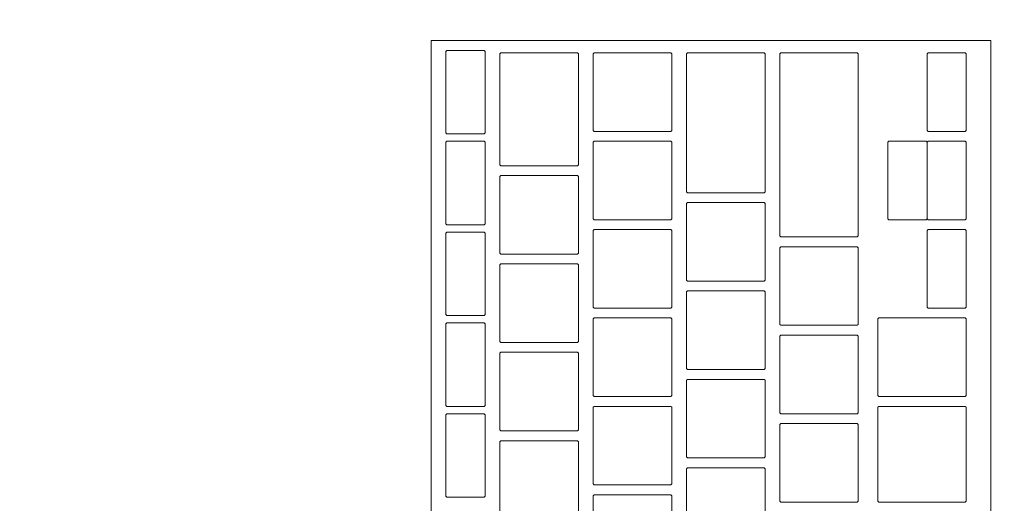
# Model space of a CAD drawing. Header units: metres. Extents: x -4 to 100, y -11 to 17.
# Tile 324 of 656: x 18.9061 to 19.1066, y 11.9946 to 12.0931. Entities that reach past the tile are written whole.
import ezdxf

# ---------------------------------------------------------------- set-up
doc = ezdxf.new("R2010")
doc.units = ezdxf.units.M
doc.header["$MEASUREMENT"] = 0
doc.linetypes.add('Wipeout_Contour', pattern=[1, 0, -1])
doc.layers.add('152 - Bemaßung_ Beschriftung.Ausbau', color=7, linetype='Continuous')
doc.layers.add('701 - Einrichtung.Möbel', color=7, linetype='Continuous')
doc.styles.add('ERSTELLTER_STIL_2', font='txt')
doc.dimstyles.new('ERSTELLTER_STIL__5', dxfattribs={"dimtxt": 0.1, "dimasz": 0.0532, "dimexe": 0.18, "dimexo": 0.0625, "dimgap": 0, "dimtad": 1, "dimtih": 1, "dimtoh": 1, "dimzin": 0, "dimdsep": 46, "dimtxsty": 'ERSTELLTER_STIL_2', "dimblk": 'ARROWHEAD_2', "dimblk1": 'ARROWHEAD_2', "dimblk2": 'ARROWHEAD_2', "dimcen": 0.09, "dimse1": 1, "dimse2": 1, "dimclrd": 7, "dimclre": 7, "dimclrt": 7, "dimazin": 0, "dimtfac": 1, "dimtdec": 4, "dimtmove": 0, "dimatfit": 3, "dimfxl": 1, "dimtolj": 1, "dimtzin": 0, "dimarcsym": 0})

# ---------------------------------------------------------------- blocks, each defined once
blk = doc.blocks.new('*D328')
at = {"layer": '152 - Bemaßung_ Beschriftung.Ausbau', "color": 7, "linetype": 'Continuous', "lineweight": 5}
for p, q in [((18.59998, 15.3025), (18.59998, 15.4075)), ((18.62018, 15.39), (18.57977, 15.32)), ((22.07017, 15.39), (22.02975, 15.32)), ((18.46998, 15.355), (18.59998, 15.355)), ((18.59998, 15.355), (22.04996, 15.355))]:
    blk.add_line(p, q, dxfattribs=at)
at = {"layer": '152 - Bemaßung_ Beschriftung.Ausbau', "color": 7, "lineweight": 5, "char_height": 0.1, "attachment_point": 7, "style": 'ERSTELLTER_STIL_2'}
for s, insert in [('\\A1;{\\pql;\\fArial|b0|i0|c0|p38;3,45}', (20.11605, 15.375)), ('\\A1;{\\pql;\\fArial|b0|i0|c0|p38;15}', (21.87796, 15.375))]:
    blk.add_mtext(s, dxfattribs=dict(at, insert=insert))
blk = doc.blocks.new('ARROWHEAD_2')
at = {"color": 0, "linetype": 'Continuous', "lineweight": 0}
for p, q in [((-0.3781, -0.655), (0.3781, 0.655)), ((0, 0), (-1, 0))]:
    blk.add_line(p, q, dxfattribs=at)

msp = doc.modelspace()

# ---------------------------------------------------------------- wipeouts: each hides what was drawn before it
at = {"color": 254, "linetype": 'Wipeout_Contour', "lineweight": 0, "ltscale": 136.956524}
msp.add_wipeout([(18.59998, 10.68998), (20.79997, 10.68998), (20.79997, 11.48998), (19.39998, 11.48998), (19.39998, 12.68998), (18.59998, 12.68998)], dxfattribs=at).dxf.layer = '701 - Einrichtung.Möbel'

# ---------------------------------------------------------------- next in the draw order: wipeouts: each hides what was drawn before it
at = {"color": 254, "linetype": 'Wipeout_Contour', "lineweight": 0, "ltscale": 89.973546}
msp.add_wipeout([(19.10389, 11.82684), (19.10389, 12.08884), (18.98989, 12.08884), (18.98989, 11.82684)], dxfattribs=at).dxf.layer = '701 - Einrichtung.Möbel'

# ---------------------------------------------------------------- next in the draw order: linework, layer by layer
at = {"layer": '701 - Einrichtung.Möbel', "color": 7, "linetype": 'Continuous', "lineweight": 5, "flags": 128}
msp.add_lwpolyline([(19.10389, 11.82684), (19.10389, 12.08884), (18.98989, 12.08884), (18.98989, 11.82684)], close=True, dxfattribs=at)

# ---------------------------------------------------------------- next in the draw order: wipeouts: each hides what was drawn before it
at = {"color": 254, "linetype": 'Wipeout_Contour', "lineweight": 0, "ltscale": 202.229741}
msp.add_wipeout([(19.00089, 12.07834), (19.00089, 12.08664), (19.00069, 12.08684), (18.99309, 12.08684), (18.99289, 12.08664), (18.99289, 12.07004), (18.99309, 12.06984), (19.00069, 12.06984), (19.00089, 12.07004)], dxfattribs=at).dxf.layer = '701 - Einrichtung.Möbel'
at = {"color": 254, "linetype": 'Wipeout_Contour', "lineweight": 0, "ltscale": 202.330345}
msp.add_wipeout([(19.01989, 12.07484), (19.01989, 12.08614), (19.01969, 12.08634), (19.00409, 12.08634), (19.00389, 12.08614), (19.00389, 12.06354), (19.00409, 12.06334), (19.01969, 12.06334), (19.01989, 12.06354)], dxfattribs=at).dxf.layer = '701 - Einrichtung.Möbel'
at = {"color": 254, "linetype": 'Wipeout_Contour', "lineweight": 0, "ltscale": 202.49109}
msp.add_wipeout([(19.03889, 12.07834), (19.03889, 12.08614), (19.03869, 12.08634), (19.02309, 12.08634), (19.02289, 12.08614), (19.02289, 12.07054), (19.02309, 12.07034), (19.03869, 12.07034), (19.03889, 12.07054)], dxfattribs=at).dxf.layer = '701 - Einrichtung.Möbel'
at = {"color": 254, "linetype": 'Wipeout_Contour', "lineweight": 0, "ltscale": 202.605765}
msp.add_wipeout([(19.05789, 12.07209), (19.05789, 12.08614), (19.05769, 12.08634), (19.04209, 12.08634), (19.04189, 12.08614), (19.04189, 12.05804), (19.04209, 12.05784), (19.05769, 12.05784), (19.05789, 12.05804)], dxfattribs=at).dxf.layer = '701 - Einrichtung.Möbel'
at = {"color": 254, "linetype": 'Wipeout_Contour', "lineweight": 0, "ltscale": 202.728672}
msp.add_wipeout([(19.07689, 12.06759), (19.07689, 12.08614), (19.07669, 12.08634), (19.06109, 12.08634), (19.06089, 12.08614), (19.06089, 12.04904), (19.06109, 12.04884), (19.07669, 12.04884), (19.07689, 12.04904)], dxfattribs=at).dxf.layer = '701 - Einrichtung.Möbel'
at = {"color": 254, "linetype": 'Wipeout_Contour', "lineweight": 0, "ltscale": 202.973735}
msp.add_wipeout([(19.09889, 12.07834), (19.09889, 12.08614), (19.09869, 12.08634), (19.09109, 12.08634), (19.09089, 12.08614), (19.09089, 12.07054), (19.09109, 12.07034), (19.09869, 12.07034), (19.09889, 12.07054)], dxfattribs=at).dxf.layer = '701 - Einrichtung.Möbel'
at = {"color": 254, "linetype": 'Wipeout_Contour', "lineweight": 0, "ltscale": 202.140289}
msp.add_wipeout([(19.00089, 12.05984), (19.00089, 12.06814), (19.00069, 12.06834), (18.99309, 12.06834), (18.99289, 12.06814), (18.99289, 12.05154), (18.99309, 12.05134), (19.00069, 12.05134), (19.00089, 12.05154)], dxfattribs=at).dxf.layer = '701 - Einrichtung.Möbel'
at = {"color": 254, "linetype": 'Wipeout_Contour', "lineweight": 0, "ltscale": 202.404167}
msp.add_wipeout([(19.03889, 12.06034), (19.03889, 12.06814), (19.03869, 12.06834), (19.02309, 12.06834), (19.02289, 12.06814), (19.02289, 12.05254), (19.02309, 12.05234), (19.03869, 12.05234), (19.03889, 12.05254)], dxfattribs=at).dxf.layer = '701 - Einrichtung.Möbel'
at = {"color": 254, "linetype": 'Wipeout_Contour', "lineweight": 0, "ltscale": 202.887019}
msp.add_wipeout([(19.09889, 12.06034), (19.09889, 12.06814), (19.09869, 12.06834), (19.09109, 12.06834), (19.09089, 12.06814), (19.09089, 12.05254), (19.09109, 12.05234), (19.09869, 12.05234), (19.09889, 12.05254)], dxfattribs=at).dxf.layer = '701 - Einrichtung.Möbel'
at = {"color": 254, "linetype": 'Wipeout_Contour', "lineweight": 0, "ltscale": 202.226098}
msp.add_wipeout([(19.01989, 12.05334), (19.01989, 12.06114), (19.01969, 12.06134), (19.00409, 12.06134), (19.00389, 12.06114), (19.00389, 12.04554), (19.00409, 12.04534), (19.01969, 12.04534), (19.01989, 12.04554)], dxfattribs=at).dxf.layer = '701 - Einrichtung.Möbel'
at = {"color": 254, "linetype": 'Wipeout_Contour', "lineweight": 0, "ltscale": 202.488208}
msp.add_wipeout([(19.05789, 12.04784), (19.05789, 12.05564), (19.05769, 12.05584), (19.04209, 12.05584), (19.04189, 12.05564), (19.04189, 12.04004), (19.04209, 12.03984), (19.05769, 12.03984), (19.05789, 12.04004)], dxfattribs=at).dxf.layer = '701 - Einrichtung.Möbel'
at = {"color": 254, "linetype": 'Wipeout_Contour', "lineweight": 0, "ltscale": 202.317336}
msp.add_wipeout([(19.03889, 12.04234), (19.03889, 12.05014), (19.03869, 12.05034), (19.02309, 12.05034), (19.02289, 12.05014), (19.02289, 12.03454), (19.02309, 12.03434), (19.03869, 12.03434), (19.03889, 12.03454)], dxfattribs=at).dxf.layer = '701 - Einrichtung.Möbel'
at = {"color": 254, "linetype": 'Wipeout_Contour', "lineweight": 0, "ltscale": 202.800395}
msp.add_wipeout([(19.09889, 12.04234), (19.09889, 12.05014), (19.09869, 12.05034), (19.09109, 12.05034), (19.09089, 12.05014), (19.09089, 12.03454), (19.09109, 12.03434), (19.09869, 12.03434), (19.09889, 12.03454)], dxfattribs=at).dxf.layer = '701 - Einrichtung.Möbel'
at = {"color": 254, "linetype": 'Wipeout_Contour', "lineweight": 0, "ltscale": 202.050935}
msp.add_wipeout([(19.00089, 12.04134), (19.00089, 12.04964), (19.00069, 12.04984), (18.99309, 12.04984), (18.99289, 12.04964), (18.99289, 12.03304), (18.99309, 12.03284), (19.00069, 12.03284), (19.00089, 12.03304)], dxfattribs=at).dxf.layer = '701 - Einrichtung.Möbel'
at = {"color": 254, "linetype": 'Wipeout_Contour', "lineweight": 0, "ltscale": 202.589267}
msp.add_wipeout([(19.07689, 12.03884), (19.07689, 12.04664), (19.07669, 12.04684), (19.06109, 12.04684), (19.06089, 12.04664), (19.06089, 12.03104), (19.06109, 12.03084), (19.07669, 12.03084), (19.07689, 12.03104)], dxfattribs=at).dxf.layer = '701 - Einrichtung.Möbel'
at = {"color": 254, "linetype": 'Wipeout_Contour', "lineweight": 0, "ltscale": 202.139242}
msp.add_wipeout([(19.01989, 12.03534), (19.01989, 12.04314), (19.01969, 12.04334), (19.00409, 12.04334), (19.00389, 12.04314), (19.00389, 12.02754), (19.00409, 12.02734), (19.01969, 12.02734), (19.01989, 12.02754)], dxfattribs=at).dxf.layer = '701 - Einrichtung.Möbel'
at = {"color": 254, "linetype": 'Wipeout_Contour', "lineweight": 0, "ltscale": 202.401503}
msp.add_wipeout([(19.05789, 12.02984), (19.05789, 12.03764), (19.05769, 12.03784), (19.04209, 12.03784), (19.04189, 12.03764), (19.04189, 12.02204), (19.04209, 12.02184), (19.05769, 12.02184), (19.05789, 12.02204)], dxfattribs=at).dxf.layer = '701 - Einrichtung.Möbel'
at = {"color": 254, "linetype": 'Wipeout_Contour', "lineweight": 0, "ltscale": 202.230597}
msp.add_wipeout([(19.03889, 12.02434), (19.03889, 12.03214), (19.03869, 12.03234), (19.02309, 12.03234), (19.02289, 12.03214), (19.02289, 12.01654), (19.02309, 12.01634), (19.03869, 12.01634), (19.03889, 12.01654)], dxfattribs=at).dxf.layer = '701 - Einrichtung.Möbel'
at = {"color": 254, "linetype": 'Wipeout_Contour', "lineweight": 0, "ltscale": 202.680039}
msp.add_wipeout([(19.09889, 12.02434), (19.09889, 12.03214), (19.09869, 12.03234), (19.08109, 12.03234), (19.08089, 12.03214), (19.08089, 12.01654), (19.08109, 12.01634), (19.09869, 12.01634), (19.09889, 12.01654)], dxfattribs=at).dxf.layer = '701 - Einrichtung.Möbel'
at = {"color": 254, "linetype": 'Wipeout_Contour', "lineweight": 0, "ltscale": 201.961678}
msp.add_wipeout([(19.00089, 12.02284), (19.00089, 12.03114), (19.00069, 12.03134), (18.99309, 12.03134), (18.99289, 12.03114), (18.99289, 12.01454), (18.99309, 12.01434), (19.00069, 12.01434), (19.00089, 12.01454)], dxfattribs=at).dxf.layer = '701 - Einrichtung.Möbel'
at = {"color": 254, "linetype": 'Wipeout_Contour', "lineweight": 0, "ltscale": 202.50267}
msp.add_wipeout([(19.07689, 12.02084), (19.07689, 12.02864), (19.07669, 12.02884), (19.06109, 12.02884), (19.06089, 12.02864), (19.06089, 12.01304), (19.06109, 12.01284), (19.07669, 12.01284), (19.07689, 12.01304)], dxfattribs=at).dxf.layer = '701 - Einrichtung.Möbel'
at = {"color": 254, "linetype": 'Wipeout_Contour', "lineweight": 0, "ltscale": 202.052477}
msp.add_wipeout([(19.01989, 12.01734), (19.01989, 12.02514), (19.01969, 12.02534), (19.00409, 12.02534), (19.00389, 12.02514), (19.00389, 12.00954), (19.00409, 12.00934), (19.01969, 12.00934), (19.01989, 12.00954)], dxfattribs=at).dxf.layer = '701 - Einrichtung.Möbel'
at = {"color": 254, "linetype": 'Wipeout_Contour', "lineweight": 0, "ltscale": 202.314891}
msp.add_wipeout([(19.05789, 12.01184), (19.05789, 12.01964), (19.05769, 12.01984), (19.04209, 12.01984), (19.04189, 12.01964), (19.04189, 12.00404), (19.04209, 12.00384), (19.05769, 12.00384), (19.05789, 12.00404)], dxfattribs=at).dxf.layer = '701 - Einrichtung.Möbel'
at = {"color": 254, "linetype": 'Wipeout_Contour', "lineweight": 0, "ltscale": 202.143952}
msp.add_wipeout([(19.03889, 12.00634), (19.03889, 12.01414), (19.03869, 12.01434), (19.02309, 12.01434), (19.02289, 12.01414), (19.02289, 11.99854), (19.02309, 11.99834), (19.03869, 11.99834), (19.03889, 11.99854)], dxfattribs=at).dxf.layer = '701 - Einrichtung.Möbel'
at = {"color": 254, "linetype": 'Wipeout_Contour', "lineweight": 0, "ltscale": 202.585397}
msp.add_wipeout([(19.09889, 12.00459), (19.09889, 12.01414), (19.09869, 12.01434), (19.08109, 12.01434), (19.08089, 12.01414), (19.08089, 11.99504), (19.08109, 11.99484), (19.09869, 11.99484), (19.09889, 11.99504)], dxfattribs=at).dxf.layer = '701 - Einrichtung.Möbel'
at = {"color": 254, "linetype": 'Wipeout_Contour', "lineweight": 0, "ltscale": 201.87252}
msp.add_wipeout([(19.00089, 12.00434), (19.00089, 12.01264), (19.00069, 12.01284), (18.99309, 12.01284), (18.99289, 12.01264), (18.99289, 11.99604), (18.99309, 11.99584), (19.00069, 11.99584), (19.00089, 11.99604)], dxfattribs=at).dxf.layer = '701 - Einrichtung.Möbel'
at = {"color": 254, "linetype": 'Wipeout_Contour', "lineweight": 0, "ltscale": 202.416166}
msp.add_wipeout([(19.07689, 12.00284), (19.07689, 12.01064), (19.07669, 12.01084), (19.06109, 12.01084), (19.06089, 12.01064), (19.06089, 11.99504), (19.06109, 11.99484), (19.07669, 11.99484), (19.07689, 11.99504)], dxfattribs=at).dxf.layer = '701 - Einrichtung.Möbel'
at = {"color": 254, "linetype": 'Wipeout_Contour', "lineweight": 0, "ltscale": 201.965805}
msp.add_wipeout([(19.01989, 11.99934), (19.01989, 12.00714), (19.01969, 12.00734), (19.00409, 12.00734), (19.00389, 12.00714), (19.00389, 11.99154), (19.00409, 11.99134), (19.01969, 11.99134), (19.01989, 11.99154)], dxfattribs=at).dxf.layer = '701 - Einrichtung.Möbel'
at = {"color": 254, "linetype": 'Wipeout_Contour', "lineweight": 0, "ltscale": 202.228371}
msp.add_wipeout([(19.05789, 11.99384), (19.05789, 12.00164), (19.05769, 12.00184), (19.04209, 12.00184), (19.04189, 12.00164), (19.04189, 11.98604), (19.04209, 11.98584), (19.05769, 11.98584), (19.05789, 11.98604)], dxfattribs=at).dxf.layer = '701 - Einrichtung.Möbel'
at = {"color": 254, "linetype": 'Wipeout_Contour', "lineweight": 0, "ltscale": 202.057398}
msp.add_wipeout([(19.03889, 11.98834), (19.03889, 11.99614), (19.03869, 11.99634), (19.02309, 11.99634), (19.02289, 11.99614), (19.02289, 11.98054), (19.02309, 11.98034), (19.03869, 11.98034), (19.03889, 11.98054)], dxfattribs=at).dxf.layer = '701 - Einrichtung.Möbel'

# ---------------------------------------------------------------- next in the draw order: linework, layer by layer
at = {"layer": '701 - Einrichtung.Möbel', "color": 7, "linetype": 'Continuous', "lineweight": 5, "flags": 128}
for points in [[(19.00089, 12.07834), (19.00089, 12.08664), (19.00069, 12.08684), (18.99309, 12.08684), (18.99289, 12.08664), (18.99289, 12.07004), (18.99309, 12.06984), (19.00069, 12.06984), (19.00089, 12.07004)], [(19.01989, 12.07484), (19.01989, 12.08614), (19.01969, 12.08634), (19.00409, 12.08634), (19.00389, 12.08614), (19.00389, 12.06354), (19.00409, 12.06334), (19.01969, 12.06334), (19.01989, 12.06354)], [(19.03889, 12.07834), (19.03889, 12.08614), (19.03869, 12.08634), (19.02309, 12.08634), (19.02289, 12.08614), (19.02289, 12.07054), (19.02309, 12.07034), (19.03869, 12.07034), (19.03889, 12.07054)], [(19.05789, 12.07209), (19.05789, 12.08614), (19.05769, 12.08634), (19.04209, 12.08634), (19.04189, 12.08614), (19.04189, 12.05804), (19.04209, 12.05784), (19.05769, 12.05784), (19.05789, 12.05804)], [(19.07689, 12.06759), (19.07689, 12.08614), (19.07669, 12.08634), (19.06109, 12.08634), (19.06089, 12.08614), (19.06089, 12.04904), (19.06109, 12.04884), (19.07669, 12.04884), (19.07689, 12.04904)], [(19.09889, 12.07834), (19.09889, 12.08614), (19.09869, 12.08634), (19.09109, 12.08634), (19.09089, 12.08614), (19.09089, 12.07054), (19.09109, 12.07034), (19.09869, 12.07034), (19.09889, 12.07054)], [(19.00089, 12.05984), (19.00089, 12.06814), (19.00069, 12.06834), (18.99309, 12.06834), (18.99289, 12.06814), (18.99289, 12.05154), (18.99309, 12.05134), (19.00069, 12.05134), (19.00089, 12.05154)], [(19.03889, 12.06034), (19.03889, 12.06814), (19.03869, 12.06834), (19.02309, 12.06834), (19.02289, 12.06814), (19.02289, 12.05254), (19.02309, 12.05234), (19.03869, 12.05234), (19.03889, 12.05254)], [(19.09889, 12.06034), (19.09889, 12.06814), (19.09869, 12.06834), (19.09109, 12.06834), (19.09089, 12.06814), (19.09089, 12.05254), (19.09109, 12.05234), (19.09869, 12.05234), (19.09889, 12.05254)], [(19.01989, 12.05334), (19.01989, 12.06114), (19.01969, 12.06134), (19.00409, 12.06134), (19.00389, 12.06114), (19.00389, 12.04554), (19.00409, 12.04534), (19.01969, 12.04534), (19.01989, 12.04554)], [(19.05789, 12.04784), (19.05789, 12.05564), (19.05769, 12.05584), (19.04209, 12.05584), (19.04189, 12.05564), (19.04189, 12.04004), (19.04209, 12.03984), (19.05769, 12.03984), (19.05789, 12.04004)], [(19.03889, 12.04234), (19.03889, 12.05014), (19.03869, 12.05034), (19.02309, 12.05034), (19.02289, 12.05014), (19.02289, 12.03454), (19.02309, 12.03434), (19.03869, 12.03434), (19.03889, 12.03454)], [(19.09889, 12.04234), (19.09889, 12.05014), (19.09869, 12.05034), (19.09109, 12.05034), (19.09089, 12.05014), (19.09089, 12.03454), (19.09109, 12.03434), (19.09869, 12.03434), (19.09889, 12.03454)], [(19.00089, 12.04134), (19.00089, 12.04964), (19.00069, 12.04984), (18.99309, 12.04984), (18.99289, 12.04964), (18.99289, 12.03304), (18.99309, 12.03284), (19.00069, 12.03284), (19.00089, 12.03304)], [(19.07689, 12.03884), (19.07689, 12.04664), (19.07669, 12.04684), (19.06109, 12.04684), (19.06089, 12.04664), (19.06089, 12.03104), (19.06109, 12.03084), (19.07669, 12.03084), (19.07689, 12.03104)], [(19.01989, 12.03534), (19.01989, 12.04314), (19.01969, 12.04334), (19.00409, 12.04334), (19.00389, 12.04314), (19.00389, 12.02754), (19.00409, 12.02734), (19.01969, 12.02734), (19.01989, 12.02754)], [(19.05789, 12.02984), (19.05789, 12.03764), (19.05769, 12.03784), (19.04209, 12.03784), (19.04189, 12.03764), (19.04189, 12.02204), (19.04209, 12.02184), (19.05769, 12.02184), (19.05789, 12.02204)], [(19.03889, 12.02434), (19.03889, 12.03214), (19.03869, 12.03234), (19.02309, 12.03234), (19.02289, 12.03214), (19.02289, 12.01654), (19.02309, 12.01634), (19.03869, 12.01634), (19.03889, 12.01654)], [(19.09889, 12.02434), (19.09889, 12.03214), (19.09869, 12.03234), (19.08109, 12.03234), (19.08089, 12.03214), (19.08089, 12.01654), (19.08109, 12.01634), (19.09869, 12.01634), (19.09889, 12.01654)], [(19.00089, 12.02284), (19.00089, 12.03114), (19.00069, 12.03134), (18.99309, 12.03134), (18.99289, 12.03114), (18.99289, 12.01454), (18.99309, 12.01434), (19.00069, 12.01434), (19.00089, 12.01454)], [(19.07689, 12.02084), (19.07689, 12.02864), (19.07669, 12.02884), (19.06109, 12.02884), (19.06089, 12.02864), (19.06089, 12.01304), (19.06109, 12.01284), (19.07669, 12.01284), (19.07689, 12.01304)], [(19.01989, 12.01734), (19.01989, 12.02514), (19.01969, 12.02534), (19.00409, 12.02534), (19.00389, 12.02514), (19.00389, 12.00954), (19.00409, 12.00934), (19.01969, 12.00934), (19.01989, 12.00954)], [(19.05789, 12.01184), (19.05789, 12.01964), (19.05769, 12.01984), (19.04209, 12.01984), (19.04189, 12.01964), (19.04189, 12.00404), (19.04209, 12.00384), (19.05769, 12.00384), (19.05789, 12.00404)], [(19.03889, 12.00634), (19.03889, 12.01414), (19.03869, 12.01434), (19.02309, 12.01434), (19.02289, 12.01414), (19.02289, 11.99854), (19.02309, 11.99834), (19.03869, 11.99834), (19.03889, 11.99854)], [(19.09889, 12.00459), (19.09889, 12.01414), (19.09869, 12.01434), (19.08109, 12.01434), (19.08089, 12.01414), (19.08089, 11.99504), (19.08109, 11.99484), (19.09869, 11.99484), (19.09889, 11.99504)], [(19.00089, 12.00434), (19.00089, 12.01264), (19.00069, 12.01284), (18.99309, 12.01284), (18.99289, 12.01264), (18.99289, 11.99604), (18.99309, 11.99584), (19.00069, 11.99584), (19.00089, 11.99604)], [(19.07689, 12.00284), (19.07689, 12.01064), (19.07669, 12.01084), (19.06109, 12.01084), (19.06089, 12.01064), (19.06089, 11.99504), (19.06109, 11.99484), (19.07669, 11.99484), (19.07689, 11.99504)], [(19.01989, 11.99934), (19.01989, 12.00714), (19.01969, 12.00734), (19.00409, 12.00734), (19.00389, 12.00714), (19.00389, 11.99154), (19.00409, 11.99134), (19.01969, 11.99134), (19.01989, 11.99154)], [(19.05789, 11.99384), (19.05789, 12.00164), (19.05769, 12.00184), (19.04209, 12.00184), (19.04189, 12.00164), (19.04189, 11.98604), (19.04209, 11.98584), (19.05769, 11.98584), (19.05789, 11.98604)], [(19.03889, 11.98834), (19.03889, 11.99614), (19.03869, 11.99634), (19.02309, 11.99634), (19.02289, 11.99614), (19.02289, 11.98054), (19.02309, 11.98034), (19.03869, 11.98034), (19.03889, 11.98054)]]:
    msp.add_lwpolyline(points, close=True, dxfattribs=at)

# ---------------------------------------------------------------- next in the draw order: wipeouts: each hides what was drawn before it
at = {"color": 254, "linetype": 'Wipeout_Contour', "lineweight": 0, "ltscale": 202.826212}
msp.add_wipeout([(19.09089, 12.06034), (19.09089, 12.06814), (19.09069, 12.06834), (19.08309, 12.06834), (19.08289, 12.06814), (19.08289, 12.05254), (19.08309, 12.05234), (19.09069, 12.05234), (19.09089, 12.05254)], dxfattribs=at).dxf.layer = '701 - Einrichtung.Möbel'

# ---------------------------------------------------------------- next in the draw order: linework, layer by layer
at = {"layer": '701 - Einrichtung.Möbel', "color": 7, "linetype": 'Continuous', "lineweight": 5, "flags": 128}
msp.add_lwpolyline([(19.09089, 12.06034), (19.09089, 12.06814), (19.09069, 12.06834), (19.08309, 12.06834), (19.08289, 12.06814), (19.08289, 12.05254), (19.08309, 12.05234), (19.09069, 12.05234), (19.09089, 12.05254)], close=True, dxfattribs=at)

# ---------------------------------------------------------------- next in the draw order: dimensions: what is measured, and where the dimension line sits
at = {"layer": '152 - Bemaßung_ Beschriftung.Ausbau', "color": 7, "linetype": 'Continuous', "lineweight": 5}
dim = msp.add_linear_dim(base=(22.04996, 15.355), p1=(18.59998, 10.74998), p2=(22.04996, 12.99998), angle=0, dimstyle='ERSTELLTER_STIL__5', dxfattribs=at)
dim.commit()
dim.dimension.update_dxf_attribs({"geometry": '*D328', "text_midpoint": (20.24593, 15.425), "dimtype": 160})

doc.saveas('drawing.dxf')
